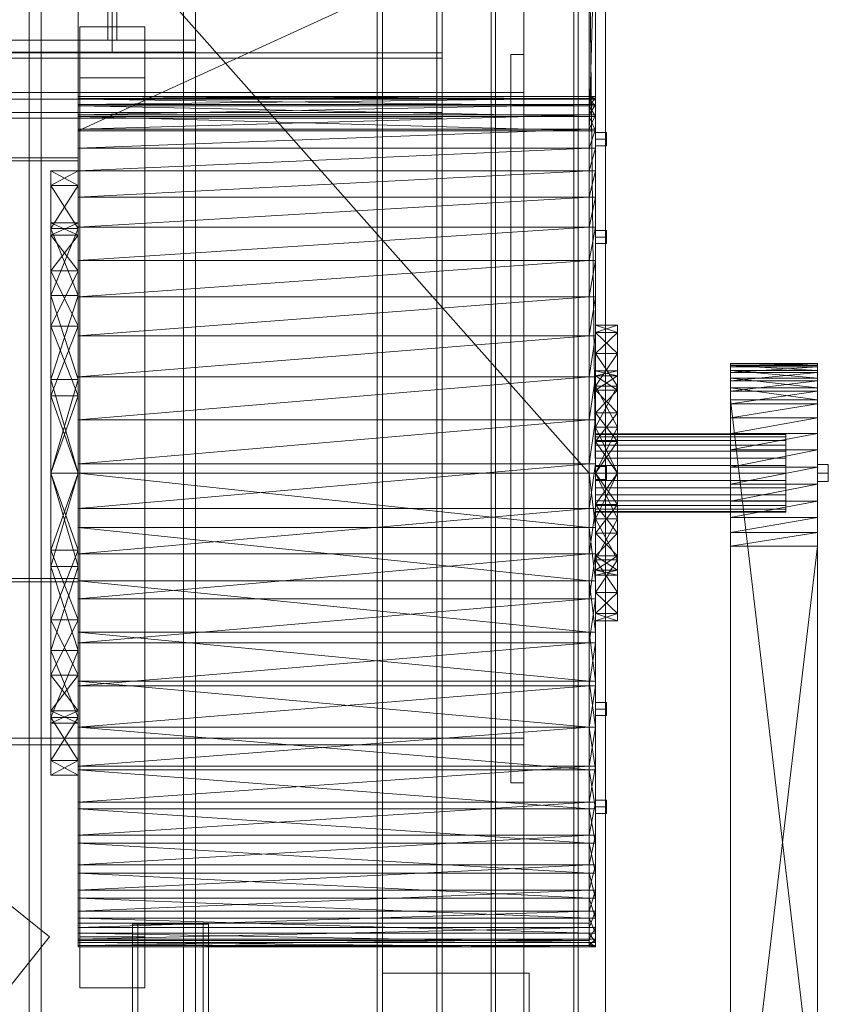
# Model space of a CAD drawing. Header units: millimetres. Extents: x -4395 to 65662, y -65530 to 6847.
# Tile 485 of 656: x 1736 to 2480, y -35379 to -34473. Entities that reach past the tile are written whole.
import ezdxf

# ---------------------------------------------------------------- set-up
doc = ezdxf.new("R2010")
doc.units = ezdxf.units.MM
for name, color, linetype, lineweight in [('frontal_C02', 7, 'Continuous', 0), ('frontal_secador', 7, 'Continuous', 0), ('frontal_tolva', 7, 'Continuous', 0)]:
    doc.layers.add(name, color=color, linetype=linetype, lineweight=lineweight)

msp = doc.modelspace()

# ---------------------------------------------------------------- linework, layer by layer
at = {"layer": 'frontal_C02'}
for p, q in [((2170, -35988), (2170, -33185.445)), ((2174, -35988), (2174, -33185.445)), ((2246, -33185.445), (2246, -35988)), ((2250, -35988), (2250, -33185.445))]:
    msp.add_line(p, q, dxfattribs=at)
at = {"layer": 'frontal_secador'}
for p, q in [((2065, -35980), (2065, -33443.5)), ((2070, -35980), (2070, -33443.5)), ((2120, -35980), (2120, -33443.5)), ((2125, -35980), (2125, -33443.5)), ((2200, -35865), (2200, -33925)), ((2275, -35865), (2275, -33925)), ((1790, -34575.203), (1790, -34360)), ((1790, -34890), (1790, -34360)), ((2260, -34890), (1790, -34360)), ((2260, -34360), (1790, -34575.203)), ((2260, -34360), (2260, -34575.203)), ((2260, -34360), (2260, -34890)), ((2266, -34890), (2260, -34360)), ((2266, -34360), (2260, -34575.203)), ((2266, -34360), (2266, -34575.203)), ((2266, -34360), (2266, -34890)), ((1325, -34503.5), (2125, -34503.5)), ((2125, -34508.5), (2125, -34503.5)), ((2188, -34505), (2200, -34505)), ((2188, -34540), (2188, -34505)), ((2200, -34540), (2200, -34505)), ((1325, -34508.5), (2125, -34508.5)), ((2125, -34558.5), (2125, -34508.5)), ((1400, -34540), (2200, -34540)), ((2188, -34540), (2200, -34540)), ((2188, -35140), (2188, -34540)), ((2200, -34546), (2200, -34540)), ((2200, -35140), (2200, -34540)), ((1400, -34546), (2200, -34546)), ((1790, -34543.834), (1790, -34552.209)), ((1790, -34546.122), (1790, -34543.834)), ((1790, -34550.982), (1790, -34543.834)), ((1790, -34543.834), (1790, -34545.438)), ((1790, -34543.834), (1790, -34575.203)), ((1790, -34573.861), (1790, -34543.834)), ((1790, -34543.834), (1790, -34890)), ((1790, -34663.997), (1790, -34543.834)), ((1790, -34543.834), (1790, -35081.561)), ((1790, -34964.32), (1790, -34543.834)), ((1790, -34543.834), (1790, -35313.212)), ((2260, -34546.122), (1790, -34543.834)), ((2260, -34543.834), (1790, -34543.834)), ((2260, -34543.834), (1790, -34545.438)), ((1790, -34545.438), (1790, -34550.982)), ((2260, -34545.438), (1790, -34545.438)), ((2260, -34545.438), (1790, -34550.982)), ((1790, -34552.209), (1790, -34546.122)), ((2260, -34552.209), (1790, -34546.122)), ((2260, -34546.122), (1790, -34546.122)), ((1790, -34573.861), (1790, -34550.982)), ((1790, -34550.982), (1790, -34560.471)), ((2260, -34550.982), (1790, -34550.982)), ((2260, -34550.982), (1790, -34560.471)), ((2200, -35134), (2200, -34546)), ((2260, -34552.209), (2260, -34543.834)), ((2260, -34543.834), (2260, -34546.122)), ((2260, -34543.834), (2260, -34550.982)), ((2260, -34545.438), (2260, -34543.834)), ((2260, -34575.203), (2260, -34543.834)), ((2260, -34543.834), (2260, -34573.861)), ((2260, -34890), (2260, -34543.834)), ((2260, -34543.834), (2260, -34663.997)), ((2260, -35081.561), (2260, -34543.834)), ((2260, -34543.834), (2260, -34964.32)), ((2260, -35313.212), (2260, -34543.834)), ((2266, -34546.122), (2260, -34543.834)), ((2266, -34543.834), (2260, -34543.834)), ((2266, -34543.834), (2260, -34545.438)), ((2260, -34550.982), (2260, -34545.438)), ((2266, -34545.438), (2260, -34545.438)), ((2266, -34545.438), (2260, -34550.982)), ((2260, -34546.122), (2260, -34552.209)), ((2266, -34552.209), (2260, -34546.122)), ((2266, -34546.122), (2260, -34546.122)), ((2260, -34550.982), (2260, -34573.861)), ((2260, -34560.471), (2260, -34550.982)), ((2266, -34550.982), (2260, -34550.982)), ((2266, -34550.982), (2260, -34560.471)), ((2266, -34552.209), (2266, -34543.834)), ((2266, -34543.834), (2266, -34546.122)), ((2266, -34543.834), (2266, -34550.982)), ((2266, -34545.438), (2266, -34543.834)), ((2266, -34575.203), (2266, -34543.834)), ((2266, -34543.834), (2266, -34573.861)), ((2266, -34890), (2266, -34543.834)), ((2266, -34543.834), (2266, -34663.997)), ((2266, -35081.561), (2266, -34543.834)), ((2266, -34543.834), (2266, -34964.32)), ((2266, -35313.212), (2266, -34543.834)), ((2266, -34550.982), (2266, -34545.438)), ((2266, -34546.122), (2266, -34552.209)), ((2266, -34550.982), (2266, -34573.861)), ((2266, -34560.471), (2266, -34550.982)), ((1325, -34558.5), (2125, -34558.5)), ((1790, -34552.209), (1790, -34575.203)), ((1790, -34561.96), (1790, -34552.209)), ((2260, -34561.96), (1790, -34552.209)), ((2260, -34552.209), (1790, -34552.209)), ((2125, -34563.5), (2125, -34558.5)), ((2260, -34575.203), (2260, -34552.209)), ((2260, -34552.209), (2260, -34561.96)), ((2266, -34561.96), (2260, -34552.209)), ((2266, -34552.209), (2260, -34552.209)), ((2266, -34575.203), (2266, -34552.209)), ((2266, -34552.209), (2266, -34561.96)), ((1325, -34563.5), (2125, -34563.5)), ((1790, -34560.471), (1790, -34573.861)), ((2260, -34560.471), (1790, -34560.471)), ((2260, -34560.471), (1790, -34573.861)), ((1790, -34575.203), (1790, -34561.96)), ((2260, -34575.203), (1790, -34561.96)), ((2260, -34561.96), (1790, -34561.96)), ((2260, -34573.861), (2260, -34560.471)), ((2266, -34560.471), (2260, -34560.471)), ((2266, -34560.471), (2260, -34573.861)), ((2260, -34561.96), (2260, -34575.203)), ((2266, -34575.203), (2260, -34561.96)), ((2266, -34561.96), (2260, -34561.96)), ((2266, -34573.861), (2266, -34560.471)), ((2266, -34561.96), (2266, -34575.203)), ((1790, -34611.949), (1790, -34573.861)), ((1790, -34573.861), (1790, -34591.065)), ((1790, -34663.997), (1790, -34573.861)), ((2260, -34573.861), (1790, -34573.861)), ((2260, -34573.861), (1790, -34591.065)), ((1790, -34575.203), (1790, -34890)), ((1790, -34575.203), (2260, -34575.203)), ((2260, -34573.861), (2260, -34611.949)), ((2260, -34591.065), (2260, -34573.861)), ((2260, -34573.861), (2260, -34663.997)), ((2266, -34573.861), (2260, -34573.861)), ((2266, -34573.861), (2260, -34591.065)), ((2260, -34890), (2260, -34575.203)), ((2260, -34575.203), (2266, -34575.203)), ((2266, -34573.861), (2266, -34611.949)), ((2266, -34591.065), (2266, -34573.861)), ((2266, -34573.861), (2266, -34663.997)), ((2266, -34890), (2266, -34575.203)), ((2266, -34583), (2266, -34576.938)), ((2276, -34576.938), (2266, -34576.938)), ((2276, -34583), (2276, -34576.938)), ((2266, -34583), (2266, -34589.062)), ((2266, -34583), (2276, -34583)), ((2276, -34589.062), (2276, -34583)), ((1790, -34591.065), (1790, -34611.949)), ((2260, -34591.065), (1790, -34591.065)), ((2260, -34591.065), (1790, -34611.949)), ((2260, -34611.949), (2260, -34591.065)), ((2266, -34591.065), (2260, -34591.065)), ((2266, -34591.065), (2260, -34611.949)), ((2276, -34589.062), (2266, -34589.062)), ((2266, -34611.949), (2266, -34591.065)), ((1400, -34600), (1790, -34600)), ((1400, -34603), (1790, -34603)), ((1790, -34603), (1790, -34600)), ((1790, -34987), (1790, -34603)), ((1765, -34625.606), (1765, -34612)), ((1790, -34625.606), (1765, -34612)), ((1790, -34612), (1765, -34612)), ((1790, -34612), (1765, -34625.606)), ((1790, -34663.997), (1790, -34611.949)), ((1790, -34611.949), (1790, -34636.334)), ((2260, -34611.949), (1790, -34611.949)), ((2260, -34611.949), (1790, -34636.334)), ((1790, -34625.606), (1790, -34612)), ((2260, -34611.949), (2260, -34663.997)), ((2260, -34636.334), (2260, -34611.949)), ((2266, -34611.949), (2260, -34611.949)), ((2266, -34611.949), (2260, -34636.334)), ((2266, -34611.949), (2266, -34663.997)), ((2266, -34636.334), (2266, -34611.949)), ((1765, -34625.606), (1765, -34726.596)), ((1765, -34665.093), (1765, -34625.606)), ((1765, -34754.809), (1765, -34625.606)), ((1765, -34703.926), (1765, -34625.606)), ((1765, -34671.257), (1765, -34625.606)), ((1765, -34660), (1765, -34625.606)), ((1790, -34665.093), (1765, -34625.606)), ((1790, -34625.606), (1765, -34625.606)), ((1790, -34625.606), (1765, -34665.093)), ((1790, -34726.596), (1790, -34625.606)), ((1790, -34625.606), (1790, -34665.093)), ((1790, -34625.606), (1790, -34754.809)), ((1790, -34625.606), (1790, -34703.926)), ((1790, -34625.606), (1790, -34671.257)), ((1790, -34625.606), (1790, -34660)), ((1790, -34636.334), (1790, -34663.997)), ((2260, -34636.334), (1790, -34636.334)), ((2260, -34636.334), (1790, -34663.997)), ((2260, -34663.997), (2260, -34636.334)), ((2266, -34636.334), (2260, -34636.334)), ((2266, -34636.334), (2260, -34663.997)), ((2266, -34663.997), (2266, -34636.334)), ((1765, -34671.257), (1765, -34660)), ((1790, -34671.257), (1765, -34660)), ((1790, -34660), (1765, -34660)), ((1790, -34660), (1765, -34671.257)), ((1765, -34726.596), (1765, -34665.093)), ((1790, -34726.596), (1765, -34665.093)), ((1790, -34665.093), (1765, -34665.093)), ((1790, -34665.093), (1765, -34726.596)), ((1790, -34660), (1790, -34671.257)), ((1790, -34728.067), (1790, -34663.997)), ((1790, -34663.997), (1790, -34694.676)), ((1790, -34801.597), (1790, -34663.997)), ((1790, -34964.32), (1790, -34663.997)), ((2260, -34663.997), (1790, -34663.997)), ((2260, -34663.997), (1790, -34694.676)), ((1790, -34665.093), (1790, -34726.596)), ((2260, -34663.997), (2260, -34728.067)), ((2260, -34694.676), (2260, -34663.997)), ((2260, -34663.997), (2260, -34801.597)), ((2260, -34663.997), (2260, -34964.32)), ((2266, -34663.997), (2260, -34663.997)), ((2266, -34663.997), (2260, -34694.676)), ((2266, -34663.997), (2266, -34728.067)), ((2266, -34694.676), (2266, -34663.997)), ((2266, -34663.997), (2266, -34801.597)), ((2266, -34663.997), (2266, -34964.32)), ((2266, -34672.918), (2266, -34666.856)), ((2276, -34666.856), (2266, -34666.856)), ((2276, -34672.918), (2276, -34666.856)), ((1765, -34703.926), (1765, -34671.257)), ((1765, -34671.257), (1765, -34726.596)), ((1790, -34703.926), (1765, -34671.257)), ((1790, -34671.257), (1765, -34671.257)), ((1790, -34671.257), (1765, -34703.926)), ((1790, -34671.257), (1790, -34703.926)), ((1790, -34726.596), (1790, -34671.257)), ((2266, -34672.918), (2266, -34678.98)), ((2266, -34672.918), (2276, -34672.918)), ((2276, -34678.98), (2276, -34672.918)), ((2276, -34678.98), (2266, -34678.98)), ((1790, -34694.676), (1790, -34728.067)), ((2260, -34694.676), (1790, -34694.676)), ((2260, -34694.676), (1790, -34728.067)), ((2260, -34728.067), (2260, -34694.676)), ((2266, -34694.676), (2260, -34694.676)), ((2266, -34694.676), (2260, -34728.067)), ((2266, -34728.067), (2266, -34694.676)), ((1765, -34754.809), (1765, -34703.926)), ((1765, -34703.926), (1765, -34726.596)), ((1790, -34754.809), (1765, -34703.926)), ((1790, -34703.926), (1765, -34703.926)), ((1790, -34703.926), (1765, -34754.809)), ((1790, -34703.926), (1790, -34754.809)), ((1790, -34726.596), (1790, -34703.926)), ((1765, -34726.596), (1765, -34890)), ((1765, -34804.093), (1765, -34726.596)), ((1765, -34754.809), (1765, -34726.596)), ((1790, -34804.093), (1765, -34726.596)), ((1790, -34726.596), (1765, -34726.596)), ((1790, -34726.596), (1765, -34804.093)), ((1790, -34890), (1790, -34726.596)), ((1790, -34726.596), (1790, -34804.093)), ((1790, -34726.596), (1790, -34754.809)), ((1790, -34801.597), (1790, -34728.067)), ((1790, -34728.067), (1790, -34763.832)), ((2260, -34728.067), (1790, -34728.067)), ((2260, -34728.067), (1790, -34763.832)), ((2260, -34728.067), (2260, -34801.597)), ((2260, -34763.832), (2260, -34728.067)), ((2266, -34728.067), (2260, -34728.067)), ((2266, -34728.067), (2260, -34763.832)), ((2266, -34728.067), (2266, -34801.597)), ((2266, -34763.832), (2266, -34728.067)), ((1765, -34754.809), (1765, -34890)), ((1765, -34818.926), (1765, -34754.809)), ((1790, -34818.926), (1765, -34754.809)), ((1790, -34754.809), (1765, -34754.809)), ((1790, -34754.809), (1765, -34818.926)), ((1790, -34890), (1790, -34754.809)), ((1790, -34754.809), (1790, -34818.926)), ((2266, -34760.656), (2266, -34754)), ((2286, -34760.656), (2266, -34754)), ((2286, -34754), (2266, -34754)), ((2286, -34754), (2266, -34760.656)), ((2286, -34760.656), (2286, -34754)), ((1790, -34763.832), (1790, -34801.597)), ((2260, -34763.832), (1790, -34763.832)), ((2260, -34763.832), (1790, -34801.597)), ((2260, -34801.597), (2260, -34763.832)), ((2266, -34763.832), (2260, -34763.832)), ((2266, -34763.832), (2260, -34801.597)), ((2266, -34760.656), (2266, -34810.061)), ((2266, -34779.974), (2266, -34760.656)), ((2266, -34890), (2266, -34760.656)), ((2266, -34813.952), (2266, -34760.656)), ((2266, -34800.601), (2266, -34760.656)), ((2266, -34796), (2266, -34760.656)), ((2286, -34779.974), (2266, -34760.656)), ((2286, -34760.656), (2266, -34760.656)), ((2286, -34760.656), (2266, -34779.974)), ((2266, -34801.597), (2266, -34763.832)), ((2286, -34810.061), (2286, -34760.656)), ((2286, -34760.656), (2286, -34779.974)), ((2286, -34760.656), (2286, -34890)), ((2286, -34760.656), (2286, -34813.952)), ((2286, -34760.656), (2286, -34800.601)), ((2286, -34760.656), (2286, -34796)), ((2266, -34810.061), (2266, -34779.974)), ((2286, -34810.061), (2266, -34779.974)), ((2286, -34779.974), (2266, -34779.974)), ((2286, -34779.974), (2266, -34810.061)), ((2286, -34779.974), (2286, -34810.061)), ((2390, -34789.148), (2390, -34795.776)), ((2390, -34791.246), (2390, -34789.148)), ((2390, -34792.393), (2390, -34789.148)), ((2390, -34789.148), (2390, -34789.534)), ((2390, -34789.148), (2390, -34811.626)), ((2390, -34805.193), (2390, -34789.148)), ((2390, -34789.148), (2390, -35529.09)), ((2390, -34853.63), (2390, -34789.148)), ((2470, -34791.246), (2390, -34789.148)), ((2470, -34789.148), (2390, -34789.148)), ((2470, -34789.148), (2390, -34789.534)), ((2390, -34789.534), (2390, -34792.393)), ((2470, -34789.534), (2390, -34789.534)), ((2470, -34789.534), (2390, -34792.393)), ((2390, -34795.776), (2390, -34791.246)), ((2470, -34795.776), (2390, -34791.246)), ((2470, -34791.246), (2390, -34791.246)), ((2390, -34805.193), (2390, -34792.393)), ((2390, -34792.393), (2390, -34797.656)), ((2470, -34792.393), (2390, -34792.393)), ((2470, -34792.393), (2390, -34797.656)), ((2390, -34795.776), (2390, -34811.626)), ((2390, -34802.625), (2390, -34795.776)), ((2470, -34802.625), (2390, -34795.776)), ((2470, -34795.776), (2390, -34795.776)), ((2470, -34795.776), (2470, -34789.148)), ((2470, -34789.148), (2470, -34791.246)), ((2470, -34789.148), (2470, -34792.393)), ((2470, -34789.534), (2470, -34789.148)), ((2470, -34811.626), (2470, -34789.148)), ((2470, -34789.148), (2470, -34805.193)), ((2470, -35529.09), (2470, -34789.148)), ((2470, -34789.148), (2470, -34853.63)), ((2470, -34792.393), (2470, -34789.534)), ((2470, -34791.246), (2470, -34795.776)), ((2470, -34792.393), (2470, -34805.193)), ((2470, -34797.656), (2470, -34792.393)), ((2470, -34811.626), (2470, -34795.776)), ((2470, -34795.776), (2470, -34802.625)), ((1765, -34890), (1765, -34804.093)), ((1790, -34890), (1765, -34804.093)), ((1790, -34804.093), (1765, -34804.093)), ((1790, -34804.093), (1765, -34890)), ((1790, -34881.506), (1790, -34801.597)), ((1790, -34801.597), (1790, -34840.964)), ((1790, -34964.32), (1790, -34801.597)), ((2260, -34801.597), (1790, -34801.597)), ((2260, -34801.597), (1790, -34840.964)), ((1790, -34804.093), (1790, -34890)), ((2260, -34801.597), (2260, -34881.506)), ((2260, -34840.964), (2260, -34801.597)), ((2260, -34801.597), (2260, -34964.32)), ((2266, -34801.597), (2260, -34801.597)), ((2266, -34801.597), (2260, -34840.964)), ((2266, -34800.601), (2266, -34796)), ((2266, -34796), (2266, -34810.061)), ((2286, -34800.601), (2266, -34796)), ((2286, -34796), (2266, -34796)), ((2286, -34796), (2266, -34800.601)), ((2266, -34813.952), (2266, -34800.601)), ((2266, -34800.601), (2266, -34810.061)), ((2286, -34813.952), (2266, -34800.601)), ((2286, -34800.601), (2266, -34800.601)), ((2286, -34800.601), (2266, -34813.952)), ((2266, -34801.597), (2266, -34881.506)), ((2266, -34840.964), (2266, -34801.597)), ((2266, -34801.597), (2266, -34964.32)), ((2286, -34796), (2286, -34800.601)), ((2286, -34810.061), (2286, -34796)), ((2286, -34800.601), (2286, -34813.952)), ((2286, -34810.061), (2286, -34800.601)), ((2390, -34797.656), (2390, -34805.193)), ((2470, -34797.656), (2390, -34797.656)), ((2470, -34797.656), (2390, -34805.193)), ((2390, -34811.626), (2390, -34802.625)), ((2470, -34811.626), (2390, -34802.625)), ((2470, -34802.625), (2390, -34802.625)), ((2470, -34805.193), (2470, -34797.656)), ((2470, -34802.625), (2470, -34811.626)), ((2266, -34810.061), (2266, -34890)), ((2266, -34847.974), (2266, -34810.061)), ((2266, -34810.061), (2266, -34969.939)), ((2266, -34813.952), (2266, -34810.061)), ((2266, -34834.748), (2266, -34810.061)), ((2266, -34860.952), (2266, -34810.061)), ((2286, -34847.974), (2266, -34810.061)), ((2286, -34810.061), (2266, -34810.061)), ((2286, -34810.061), (2266, -34847.974)), ((2286, -34890), (2286, -34810.061)), ((2286, -34810.061), (2286, -34847.974)), ((2286, -34969.939), (2286, -34810.061)), ((2286, -34810.061), (2286, -34813.952)), ((2286, -34810.061), (2286, -34834.748)), ((2286, -34810.061), (2286, -34860.952)), ((2390, -34826.293), (2390, -34805.193)), ((2390, -34805.193), (2390, -34814.817)), ((2390, -34853.63), (2390, -34805.193)), ((2470, -34805.193), (2390, -34805.193)), ((2470, -34805.193), (2390, -34814.817)), ((2390, -34811.626), (2390, -35502.557)), ((2390, -34822.557), (2390, -34811.626)), ((2390, -34811.626), (2390, -35529.09)), ((2470, -34822.557), (2390, -34811.626)), ((2470, -34811.626), (2390, -34811.626)), ((2470, -34805.193), (2470, -34826.293)), ((2470, -34814.817), (2470, -34805.193)), ((2470, -34805.193), (2470, -34853.63)), ((2470, -35502.557), (2470, -34811.626)), ((2470, -34811.626), (2470, -34822.557)), ((2470, -35529.09), (2470, -34811.626)), ((1765, -34818.926), (1765, -34890)), ((1790, -34890), (1765, -34818.926)), ((1790, -34818.926), (1765, -34818.926)), ((1790, -34818.926), (1765, -34890)), ((1790, -34890), (1790, -34818.926)), ((2266, -34813.952), (2266, -34890)), ((2266, -34834.748), (2266, -34813.952)), ((2286, -34834.748), (2266, -34813.952)), ((2286, -34813.952), (2266, -34813.952)), ((2286, -34813.952), (2266, -34834.748)), ((2286, -34890), (2286, -34813.952)), ((2286, -34813.952), (2286, -34834.748)), ((2390, -34814.817), (2390, -34826.293)), ((2470, -34814.817), (2390, -34814.817)), ((2470, -34814.817), (2390, -34826.293)), ((2390, -35502.557), (2390, -34822.557)), ((2470, -35502.557), (2390, -34822.557)), ((2470, -34822.557), (2390, -34822.557)), ((2470, -34826.293), (2470, -34814.817)), ((2470, -34822.557), (2470, -35502.557)), ((2390, -34853.63), (2390, -34826.293)), ((2390, -34826.293), (2390, -34839.338)), ((2470, -34826.293), (2390, -34826.293)), ((2470, -34826.293), (2390, -34839.338)), ((2470, -34826.293), (2470, -34853.63)), ((2470, -34839.338), (2470, -34826.293)), ((1790, -34840.964), (1790, -34881.506)), ((2260, -34840.964), (1790, -34840.964)), ((2260, -34840.964), (1790, -34881.506)), ((2260, -34881.506), (2260, -34840.964)), ((2266, -34840.964), (2260, -34840.964)), ((2266, -34840.964), (2260, -34881.506)), ((2266, -34834.748), (2266, -34890)), ((2266, -34860.952), (2266, -34834.748)), ((2286, -34860.952), (2266, -34834.748)), ((2286, -34834.748), (2266, -34834.748)), ((2286, -34834.748), (2266, -34860.952)), ((2266, -34881.506), (2266, -34840.964)), ((2286, -34890), (2286, -34834.748)), ((2286, -34834.748), (2286, -34860.952)), ((2390, -34839.338), (2390, -34853.63)), ((2470, -34839.338), (2390, -34839.338)), ((2470, -34839.338), (2390, -34853.63)), ((2470, -34853.63), (2470, -34839.338)), ((2266, -34890), (2266, -34847.974)), ((2286, -34890), (2266, -34847.974)), ((2286, -34847.974), (2266, -34847.974)), ((2286, -34847.974), (2266, -34890)), ((2286, -34847.974), (2286, -34890)), ((2266, -34854.692), (2266, -34854)), ((2441, -34854), (2266, -34854)), ((2266, -34856.74), (2266, -34854.692)), ((2441, -34854.692), (2266, -34854.692)), ((2266, -34860.067), (2266, -34856.74)), ((2441, -34856.74), (2266, -34856.74)), ((2390, -34884.527), (2390, -34853.63)), ((2390, -34853.63), (2390, -34868.818)), ((2390, -34915.96), (2390, -34853.63)), ((2390, -35657.375), (2390, -34853.63)), ((2390, -34853.63), (2390, -35529.09)), ((2470, -34853.63), (2390, -34853.63)), ((2470, -34853.63), (2390, -34868.818)), ((2441, -34854.692), (2441, -34854)), ((2441, -34856.74), (2441, -34854.692)), ((2441, -34860.067), (2441, -34856.74)), ((2470, -34853.63), (2470, -34884.527)), ((2470, -34868.818), (2470, -34853.63)), ((2470, -34853.63), (2470, -34915.96)), ((2470, -34853.63), (2470, -35657.375)), ((2470, -35529.09), (2470, -34853.63)), ((2266, -34864.544), (2266, -34860.067)), ((2441, -34860.067), (2266, -34860.067)), ((2266, -34860.952), (2266, -34890)), ((2266, -34860.952), (2266, -34969.939)), ((2286, -34890), (2266, -34860.952)), ((2286, -34860.952), (2266, -34860.952)), ((2286, -34860.952), (2266, -34890)), ((2266, -34869.999), (2266, -34864.544)), ((2441, -34864.544), (2266, -34864.544)), ((2286, -34890), (2286, -34860.952)), ((2286, -34969.939), (2286, -34860.952)), ((2441, -34864.544), (2441, -34860.067)), ((2441, -34869.999), (2441, -34864.544)), ((2266, -34876.223), (2266, -34869.999)), ((2441, -34869.999), (2266, -34869.999)), ((2266, -34882.977), (2266, -34876.223)), ((2441, -34876.223), (2266, -34876.223)), ((2390, -34868.818), (2390, -34884.527)), ((2470, -34868.818), (2390, -34868.818)), ((2470, -34868.818), (2390, -34884.527)), ((2441, -34876.223), (2441, -34869.999)), ((2441, -34882.977), (2441, -34876.223)), ((2470, -34884.527), (2470, -34868.818)), ((1790, -34964.32), (1790, -34881.506)), ((1790, -34881.506), (1790, -34922.778)), ((2260, -34881.506), (1790, -34881.506)), ((2260, -34881.506), (1790, -34922.778)), ((2260, -34881.506), (2260, -34964.32)), ((2260, -34922.778), (2260, -34881.506)), ((2266, -34881.506), (2260, -34881.506)), ((2266, -34881.506), (2260, -34922.778)), ((2266, -34881.506), (2266, -34964.32)), ((2266, -34922.778), (2266, -34881.506)), ((2266, -34890), (2266, -34882.977)), ((2441, -34882.977), (2266, -34882.977)), ((2266, -34890), (2266, -34883.938)), ((2276, -34883.938), (2266, -34883.938)), ((2276, -34890), (2276, -34883.938)), ((2390, -34915.96), (2390, -34884.527)), ((2390, -34884.527), (2390, -34900.371)), ((2470, -34884.527), (2390, -34884.527)), ((2470, -34884.527), (2390, -34900.371)), ((2441, -34890), (2441, -34882.977)), ((2470, -34890), (2470, -34882.206)), ((2480, -34882.206), (2470, -34882.206)), ((2470, -34884.527), (2470, -34915.96)), ((2470, -34900.371), (2470, -34884.527)), ((2480, -34890), (2480, -34882.206)), ((1765, -34890), (1765, -34961.074)), ((1765, -35053.404), (1765, -34890)), ((1765, -34890), (1765, -34975.907)), ((1765, -34890), (1765, -35025.191)), ((1765, -34890), (1790, -34890)), ((1790, -34890), (1765, -34975.907)), ((1790, -34975.907), (1765, -34890)), ((1790, -34890), (1765, -34961.074)), ((1790, -34961.074), (1765, -34890)), ((1790, -34890), (1790, -34989.216)), ((1790, -34940.203), (1790, -34890)), ((1790, -34890), (1790, -35081.561)), ((2260, -34940.203), (1790, -34890)), ((2260, -34890), (1790, -34890)), ((1790, -34961.074), (1790, -34890)), ((1790, -34890), (1790, -35053.404)), ((1790, -34975.907), (1790, -34890)), ((1790, -35025.191), (1790, -34890)), ((2260, -34989.216), (2260, -34890)), ((2260, -34890), (2260, -34940.203)), ((2260, -35081.561), (2260, -34890)), ((2266, -34940.203), (2260, -34890)), ((2266, -34890), (2260, -34890)), ((2266, -34989.216), (2266, -34890)), ((2266, -34890), (2266, -34940.203)), ((2266, -35081.561), (2266, -34890)), ((2266, -34890), (2266, -34919.048)), ((2266, -34969.939), (2266, -34890)), ((2266, -34890), (2266, -34932.026)), ((2266, -34890), (2266, -34945.252)), ((2266, -35019.344), (2266, -34890)), ((2266, -34890), (2266, -34966.048)), ((2266, -34890), (2286, -34890)), ((2286, -34890), (2266, -34932.026)), ((2286, -34932.026), (2266, -34890)), ((2286, -34890), (2266, -34919.048)), ((2286, -34919.048), (2266, -34890)), ((2266, -34890), (2266, -34897.023)), ((2266, -34890), (2441, -34890)), ((2266, -34890), (2266, -34896.062)), ((2266, -34890), (2276, -34890)), ((2276, -34896.062), (2276, -34890)), ((2286, -34919.048), (2286, -34890)), ((2286, -34890), (2286, -34969.939)), ((2286, -34932.026), (2286, -34890)), ((2286, -34945.252), (2286, -34890)), ((2286, -34890), (2286, -35019.344)), ((2286, -34966.048), (2286, -34890)), ((2441, -34897.023), (2441, -34890)), ((2470, -34890), (2470, -34897.794)), ((2470, -34890), (2480, -34890)), ((2480, -34897.794), (2480, -34890)), ((2276, -34896.062), (2266, -34896.062)), ((2266, -34897.023), (2266, -34903.777)), ((2441, -34897.023), (2266, -34897.023)), ((2266, -34903.777), (2266, -34910.001)), ((2441, -34903.777), (2266, -34903.777)), ((2390, -34900.371), (2390, -34915.96)), ((2470, -34900.371), (2390, -34900.371)), ((2470, -34900.371), (2390, -34915.96)), ((2441, -34897.023), (2441, -34903.777)), ((2441, -34903.777), (2441, -34910.001)), ((2480, -34897.794), (2470, -34897.794)), ((2470, -34915.96), (2470, -34900.371)), ((2266, -34910.001), (2266, -34915.456)), ((2441, -34910.001), (2266, -34910.001)), ((2441, -34910.001), (2441, -34915.456)), ((2266, -34915.456), (2266, -34919.933)), ((2441, -34915.456), (2266, -34915.456)), ((2266, -34945.252), (2266, -34919.048)), ((2266, -34969.939), (2266, -34919.048)), ((2286, -34919.048), (2266, -34919.048)), ((2286, -34919.048), (2266, -34945.252)), ((2286, -34945.252), (2266, -34919.048)), ((2266, -34919.933), (2266, -34923.26)), ((2441, -34919.933), (2266, -34919.933)), ((2286, -34919.048), (2286, -34945.252)), ((2286, -34919.048), (2286, -34969.939)), ((2390, -34944.852), (2390, -34915.96)), ((2390, -34915.96), (2390, -34930.91)), ((2390, -35657.375), (2390, -34915.96)), ((2470, -34915.96), (2390, -34915.96)), ((2470, -34915.96), (2390, -34930.91)), ((2441, -34915.456), (2441, -34919.933)), ((2441, -34919.933), (2441, -34923.26)), ((2470, -34915.96), (2470, -34944.852)), ((2470, -34930.91), (2470, -34915.96)), ((2470, -34915.96), (2470, -35657.375)), ((1790, -34922.778), (1790, -34964.32)), ((2260, -34922.778), (1790, -34922.778)), ((2260, -34922.778), (1790, -34964.32)), ((2260, -34964.32), (2260, -34922.778)), ((2266, -34922.778), (2260, -34922.778)), ((2266, -34922.778), (2260, -34964.32)), ((2266, -34964.32), (2266, -34922.778)), ((2266, -34923.26), (2266, -34925.308)), ((2441, -34923.26), (2266, -34923.26)), ((2266, -34925.308), (2266, -34926)), ((2441, -34925.308), (2266, -34925.308)), ((2441, -34926), (2266, -34926)), ((2390, -34930.91), (2390, -34944.852)), ((2470, -34930.91), (2390, -34930.91)), ((2470, -34930.91), (2390, -34944.852)), ((2441, -34923.26), (2441, -34925.308)), ((2441, -34925.308), (2441, -34926)), ((2470, -34944.852), (2470, -34930.91)), ((1790, -34989.216), (1790, -34940.203)), ((2260, -34989.216), (1790, -34940.203)), ((2260, -34940.203), (1790, -34940.203)), ((2260, -34940.203), (2260, -34989.216)), ((2266, -34989.216), (2260, -34940.203)), ((2266, -34940.203), (2260, -34940.203)), ((2266, -34932.026), (2266, -34969.939)), ((2286, -34932.026), (2266, -34932.026)), ((2286, -34932.026), (2266, -34969.939)), ((2286, -34969.939), (2266, -34932.026)), ((2266, -34940.203), (2266, -34989.216)), ((2286, -34969.939), (2286, -34932.026)), ((2266, -34966.048), (2266, -34945.252)), ((2266, -34969.939), (2266, -34945.252)), ((2286, -34945.252), (2266, -34945.252)), ((2286, -34945.252), (2266, -34966.048)), ((2286, -34966.048), (2266, -34945.252)), ((2286, -34945.252), (2286, -34966.048)), ((2286, -34945.252), (2286, -34969.939)), ((2390, -35637.443), (2390, -34944.852)), ((2390, -34944.852), (2390, -34957.443)), ((2390, -35657.375), (2390, -34944.852)), ((2470, -34944.852), (2390, -34944.852)), ((2470, -34944.852), (2390, -34957.443)), ((2470, -34944.852), (2470, -35637.443)), ((2470, -34957.443), (2470, -34944.852)), ((2470, -34944.852), (2470, -35657.375)), ((2390, -34957.443), (2390, -35637.443)), ((2470, -34957.443), (2390, -34957.443)), ((2470, -34957.443), (2390, -35637.443)), ((2470, -35637.443), (2470, -34957.443)), ((1765, -35025.191), (1765, -34961.074)), ((1765, -35053.404), (1765, -34961.074)), ((1790, -34961.074), (1765, -34961.074)), ((1790, -34961.074), (1765, -35025.191)), ((1790, -35025.191), (1765, -34961.074)), ((1790, -34961.074), (1790, -35025.191)), ((1790, -34961.074), (1790, -35053.404)), ((1790, -35046.325), (1790, -34964.32)), ((1790, -34964.32), (1790, -35005.66)), ((1790, -35123.732), (1790, -34964.32)), ((1790, -35250.28), (1790, -34964.32)), ((1790, -35313.212), (1790, -34964.32)), ((2260, -34964.32), (1790, -34964.32)), ((2260, -34964.32), (1790, -35005.66)), ((2260, -34964.32), (2260, -35046.325)), ((2260, -35005.66), (2260, -34964.32)), ((2260, -34964.32), (2260, -35123.732)), ((2260, -34964.32), (2260, -35250.28)), ((2260, -34964.32), (2260, -35313.212)), ((2266, -34964.32), (2260, -34964.32)), ((2266, -34964.32), (2260, -35005.66)), ((2266, -34964.32), (2266, -35046.325)), ((2266, -35005.66), (2266, -34964.32)), ((2266, -34964.32), (2266, -35123.732)), ((2266, -34964.32), (2266, -35250.28)), ((2266, -34964.32), (2266, -35313.212)), ((2266, -35019.344), (2266, -34966.048)), ((2266, -34979.399), (2266, -34966.048)), ((2266, -34969.939), (2266, -34966.048)), ((2286, -34966.048), (2266, -34966.048)), ((2286, -34966.048), (2266, -34979.399)), ((2286, -34979.399), (2266, -34966.048)), ((2286, -34966.048), (2286, -35019.344)), ((2286, -34966.048), (2286, -34979.399)), ((2286, -34966.048), (2286, -34969.939)), ((1765, -34975.907), (1765, -35053.404)), ((1790, -34975.907), (1765, -34975.907)), ((1790, -34975.907), (1765, -35053.404)), ((1790, -35053.404), (1765, -34975.907)), ((1790, -35053.404), (1790, -34975.907)), ((2266, -35019.344), (2266, -34969.939)), ((2266, -34969.939), (2266, -35000.026)), ((2286, -34969.939), (2266, -34969.939)), ((2286, -34969.939), (2266, -35000.026)), ((2286, -35000.026), (2266, -34969.939)), ((2286, -34969.939), (2286, -35019.344)), ((2286, -35000.026), (2286, -34969.939)), ((2266, -35019.344), (2266, -34979.399)), ((2266, -34984), (2266, -34979.399)), ((2286, -34979.399), (2266, -34979.399)), ((2286, -34979.399), (2266, -34984)), ((2286, -34984), (2266, -34979.399)), ((2266, -35019.344), (2266, -34984)), ((2286, -34984), (2266, -34984)), ((2286, -34979.399), (2286, -35019.344)), ((2286, -34979.399), (2286, -34984)), ((2286, -34984), (2286, -35019.344)), ((1400, -34987), (1790, -34987)), ((1400, -34990), (1790, -34990)), ((1790, -34990), (1790, -34987)), ((1790, -34989.216), (1790, -35081.561)), ((1790, -35036.504), (1790, -34989.216)), ((2260, -35036.504), (1790, -34989.216)), ((2260, -34989.216), (1790, -34989.216)), ((2260, -35081.561), (2260, -34989.216)), ((2260, -34989.216), (2260, -35036.504)), ((2266, -35036.504), (2260, -34989.216)), ((2266, -34989.216), (2260, -34989.216)), ((2266, -35081.561), (2266, -34989.216)), ((2266, -34989.216), (2266, -35036.504)), ((2266, -35000.026), (2266, -35019.344)), ((2286, -35000.026), (2266, -35000.026)), ((2286, -35000.026), (2266, -35019.344)), ((2286, -35019.344), (2266, -35000.026)), ((2286, -35019.344), (2286, -35000.026)), ((1790, -35005.66), (1790, -35046.325)), ((2260, -35005.66), (1790, -35005.66)), ((2260, -35005.66), (1790, -35046.325)), ((2260, -35046.325), (2260, -35005.66)), ((2266, -35005.66), (2260, -35005.66)), ((2266, -35005.66), (2260, -35046.325)), ((2266, -35046.325), (2266, -35005.66)), ((2266, -35019.344), (2266, -35026)), ((2286, -35019.344), (2266, -35019.344)), ((2286, -35019.344), (2266, -35026)), ((2286, -35026), (2266, -35019.344)), ((2286, -35019.344), (2286, -35026)), ((1765, -35053.404), (1765, -35025.191)), ((1765, -35076.074), (1765, -35025.191)), ((1765, -35154.394), (1765, -35025.191)), ((1790, -35025.191), (1765, -35025.191)), ((1790, -35025.191), (1765, -35076.074)), ((1790, -35076.074), (1765, -35025.191)), ((1790, -35025.191), (1790, -35053.404)), ((1790, -35025.191), (1790, -35076.074)), ((1790, -35025.191), (1790, -35154.394)), ((2286, -35026), (2266, -35026)), ((1790, -35081.561), (1790, -35036.504)), ((2260, -35081.561), (1790, -35036.504)), ((2260, -35036.504), (1790, -35036.504)), ((2260, -35036.504), (2260, -35081.561)), ((2266, -35081.561), (2260, -35036.504)), ((2266, -35036.504), (2260, -35036.504)), ((2266, -35036.504), (2266, -35081.561)), ((1790, -35123.732), (1790, -35046.325)), ((1790, -35046.325), (1790, -35085.838)), ((2260, -35046.325), (1790, -35046.325)), ((2260, -35046.325), (1790, -35085.838)), ((2260, -35046.325), (2260, -35123.732)), ((2260, -35085.838), (2260, -35046.325)), ((2266, -35046.325), (2260, -35046.325)), ((2266, -35046.325), (2260, -35085.838)), ((2266, -35046.325), (2266, -35123.732)), ((2266, -35085.838), (2266, -35046.325)), ((1765, -35154.394), (1765, -35053.404)), ((1765, -35053.404), (1765, -35114.907)), ((1765, -35053.404), (1765, -35076.074)), ((1765, -35053.404), (1765, -35108.743)), ((1790, -35053.404), (1765, -35053.404)), ((1790, -35053.404), (1765, -35114.907)), ((1790, -35114.907), (1765, -35053.404)), ((1790, -35053.404), (1790, -35154.394)), ((1790, -35114.907), (1790, -35053.404)), ((1790, -35076.074), (1790, -35053.404)), ((1790, -35108.743), (1790, -35053.404)), ((1765, -35108.743), (1765, -35076.074)), ((1765, -35154.394), (1765, -35076.074)), ((1790, -35076.074), (1765, -35076.074)), ((1790, -35076.074), (1765, -35108.743)), ((1790, -35108.743), (1765, -35076.074)), ((1790, -35076.074), (1790, -35108.743)), ((1790, -35076.074), (1790, -35154.394)), ((1790, -35081.561), (1790, -35163.111)), ((1790, -35123.91), (1790, -35081.561)), ((1790, -35081.561), (1790, -35230.519)), ((1790, -35081.561), (1790, -35313.212)), ((2260, -35123.91), (1790, -35081.561)), ((2260, -35081.561), (1790, -35081.561)), ((2260, -35163.111), (2260, -35081.561)), ((2260, -35081.561), (2260, -35123.91)), ((2260, -35230.519), (2260, -35081.561)), ((2260, -35313.212), (2260, -35081.561)), ((2266, -35123.91), (2260, -35081.561)), ((2266, -35081.561), (2260, -35081.561)), ((2266, -35163.111), (2266, -35081.561)), ((2266, -35081.561), (2266, -35123.91)), ((2266, -35230.519), (2266, -35081.561)), ((2266, -35313.212), (2266, -35081.561)), ((1790, -35085.838), (1790, -35123.732)), ((2260, -35085.838), (1790, -35085.838)), ((2260, -35085.838), (1790, -35123.732)), ((2260, -35123.732), (2260, -35085.838)), ((2266, -35085.838), (2260, -35085.838)), ((2266, -35085.838), (2260, -35123.732)), ((2266, -35123.732), (2266, -35085.838)), ((2266, -35107.082), (2266, -35101.02)), ((2276, -35101.02), (2266, -35101.02)), ((2276, -35107.082), (2276, -35101.02)), ((1765, -35154.394), (1765, -35108.743)), ((1765, -35120), (1765, -35108.743)), ((1790, -35108.743), (1765, -35108.743)), ((1790, -35108.743), (1765, -35120)), ((1790, -35120), (1765, -35108.743)), ((1790, -35108.743), (1790, -35154.394)), ((1790, -35108.743), (1790, -35120)), ((2266, -35107.082), (2266, -35113.144)), ((2266, -35107.082), (2276, -35107.082)), ((2276, -35113.144), (2276, -35107.082)), ((1765, -35114.907), (1765, -35154.394)), ((1790, -35114.907), (1765, -35114.907)), ((1790, -35114.907), (1765, -35154.394)), ((1790, -35154.394), (1765, -35114.907)), ((1765, -35154.394), (1765, -35120)), ((1790, -35120), (1765, -35120)), ((1790, -35154.394), (1790, -35114.907)), ((1790, -35120), (1790, -35154.394)), ((2276, -35113.144), (2266, -35113.144)), ((1790, -35192.855), (1790, -35123.732)), ((1790, -35123.732), (1790, -35159.551)), ((1790, -35250.28), (1790, -35123.732)), ((2260, -35123.732), (1790, -35123.732)), ((2260, -35123.732), (1790, -35159.551)), ((1790, -35163.111), (1790, -35123.91)), ((2260, -35163.111), (1790, -35123.91)), ((2260, -35123.91), (1790, -35123.91)), ((2260, -35123.732), (2260, -35192.855)), ((2260, -35159.551), (2260, -35123.732)), ((2260, -35123.732), (2260, -35250.28)), ((2266, -35123.732), (2260, -35123.732)), ((2266, -35123.732), (2260, -35159.551)), ((2260, -35123.91), (2260, -35163.111)), ((2266, -35163.111), (2260, -35123.91)), ((2266, -35123.91), (2260, -35123.91)), ((2266, -35123.732), (2266, -35192.855)), ((2266, -35159.551), (2266, -35123.732)), ((2266, -35123.732), (2266, -35250.28)), ((2266, -35123.91), (2266, -35163.111)), ((1400, -35134), (2200, -35134)), ((2200, -35140), (2200, -35134)), ((1400, -35140), (2200, -35140)), ((2188, -35140), (2200, -35140)), ((2188, -35175), (2188, -35140)), ((2200, -35175), (2200, -35140)), ((1765, -35154.394), (1765, -35168)), ((1790, -35154.394), (1765, -35154.394)), ((1790, -35154.394), (1765, -35168)), ((1790, -35168), (1765, -35154.394)), ((1790, -35154.394), (1790, -35168)), ((1790, -35159.551), (1790, -35192.855)), ((2260, -35159.551), (1790, -35159.551)), ((2260, -35159.551), (1790, -35192.855)), ((1790, -35163.111), (1790, -35230.519)), ((1790, -35198.765), (1790, -35163.111)), ((2260, -35198.765), (1790, -35163.111)), ((2260, -35163.111), (1790, -35163.111)), ((2260, -35192.855), (2260, -35159.551)), ((2266, -35159.551), (2260, -35159.551)), ((2266, -35159.551), (2260, -35192.855)), ((2260, -35230.519), (2260, -35163.111)), ((2260, -35163.111), (2260, -35198.765)), ((2266, -35198.765), (2260, -35163.111)), ((2266, -35163.111), (2260, -35163.111)), ((2266, -35192.855), (2266, -35159.551)), ((2266, -35230.519), (2266, -35163.111)), ((2266, -35163.111), (2266, -35198.765)), ((1790, -35168), (1765, -35168)), ((2188, -35175), (2200, -35175)), ((1790, -35250.28), (1790, -35192.855)), ((1790, -35192.855), (1790, -35223.228)), ((2260, -35192.855), (1790, -35192.855)), ((2260, -35192.855), (1790, -35223.228)), ((2260, -35192.855), (2260, -35250.28)), ((2260, -35223.228), (2260, -35192.855)), ((2266, -35192.855), (2260, -35192.855)), ((2266, -35192.855), (2260, -35223.228)), ((2266, -35197), (2266, -35190.938)), ((2276, -35190.938), (2266, -35190.938)), ((2266, -35192.855), (2266, -35250.28)), ((2266, -35223.228), (2266, -35192.855)), ((2276, -35197), (2276, -35190.938)), ((1790, -35230.519), (1790, -35198.765)), ((2260, -35230.519), (1790, -35198.765)), ((2260, -35198.765), (1790, -35198.765)), ((2260, -35198.765), (2260, -35230.519)), ((2266, -35230.519), (2260, -35198.765)), ((2266, -35198.765), (2260, -35198.765)), ((2266, -35197), (2266, -35203.062)), ((2266, -35197), (2276, -35197)), ((2266, -35198.765), (2266, -35230.519)), ((2276, -35203.062), (2266, -35203.062)), ((2276, -35203.062), (2276, -35197)), ((1790, -35223.228), (1790, -35250.28)), ((2260, -35223.228), (1790, -35223.228)), ((2260, -35223.228), (1790, -35250.28)), ((2260, -35250.28), (2260, -35223.228)), ((2266, -35223.228), (2260, -35223.228)), ((2266, -35223.228), (2260, -35250.28)), ((2266, -35250.28), (2266, -35223.228)), ((1790, -35230.519), (1790, -35281.156)), ((1790, -35258.067), (1790, -35230.519)), ((1790, -35230.519), (1790, -35313.212)), ((2260, -35258.067), (1790, -35230.519)), ((2260, -35230.519), (1790, -35230.519)), ((2260, -35281.156), (2260, -35230.519)), ((2260, -35230.519), (2260, -35258.067)), ((2260, -35313.212), (2260, -35230.519)), ((2266, -35258.067), (2260, -35230.519)), ((2266, -35230.519), (2260, -35230.519)), ((2266, -35281.156), (2266, -35230.519)), ((2266, -35230.519), (2266, -35258.067)), ((2266, -35313.212), (2266, -35230.519)), ((1790, -35293.037), (1790, -35250.28)), ((1790, -35250.28), (1790, -35273.656)), ((1790, -35318.748), (1790, -35250.28)), ((1790, -35313.212), (1790, -35250.28)), ((2260, -35250.28), (1790, -35250.28)), ((2260, -35250.28), (1790, -35273.656)), ((2260, -35250.28), (2260, -35293.037)), ((2260, -35273.656), (2260, -35250.28)), ((2260, -35250.28), (2260, -35318.748)), ((2260, -35250.28), (2260, -35313.212)), ((2266, -35250.28), (2260, -35250.28)), ((2266, -35250.28), (2260, -35273.656)), ((2266, -35250.28), (2266, -35293.037)), ((2266, -35273.656), (2266, -35250.28)), ((2266, -35250.28), (2266, -35318.748)), ((2266, -35250.28), (2266, -35313.212)), ((1790, -35281.156), (1790, -35258.067)), ((2260, -35281.156), (1790, -35258.067)), ((2260, -35258.067), (1790, -35258.067)), ((2260, -35258.067), (2260, -35281.156)), ((2266, -35281.156), (2260, -35258.067)), ((2266, -35258.067), (2260, -35258.067)), ((2266, -35258.067), (2266, -35281.156)), ((1790, -35273.656), (1790, -35293.037)), ((2260, -35273.656), (1790, -35273.656)), ((2260, -35273.656), (1790, -35293.037)), ((2260, -35293.037), (2260, -35273.656)), ((2266, -35273.656), (2260, -35273.656)), ((2266, -35273.656), (2260, -35293.037)), ((2266, -35293.037), (2266, -35273.656)), ((1790, -35281.156), (1790, -35313.212)), ((1790, -35299.586), (1790, -35281.156)), ((2260, -35299.586), (1790, -35281.156)), ((2260, -35281.156), (1790, -35281.156)), ((2260, -35313.212), (2260, -35281.156)), ((2260, -35281.156), (2260, -35299.586)), ((2266, -35299.586), (2260, -35281.156)), ((2266, -35281.156), (2260, -35281.156)), ((2266, -35313.212), (2266, -35281.156)), ((2266, -35281.156), (2266, -35299.586)), ((1790, -35318.748), (1790, -35293.037)), ((1790, -35293.037), (1790, -35308.145)), ((2260, -35293.037), (1790, -35293.037)), ((2260, -35293.037), (1790, -35308.145)), ((2260, -35293.037), (2260, -35318.748)), ((2260, -35308.145), (2260, -35293.037)), ((2266, -35293.037), (2260, -35293.037)), ((2266, -35293.037), (2260, -35308.145)), ((2266, -35293.037), (2266, -35318.748)), ((2266, -35308.145), (2266, -35293.037)), ((1790, -35313.212), (1790, -35299.586)), ((2260, -35313.212), (1790, -35299.586)), ((2260, -35299.586), (1790, -35299.586)), ((2260, -35299.586), (2260, -35313.212)), ((2266, -35313.212), (2260, -35299.586)), ((2266, -35299.586), (2260, -35299.586)), ((2266, -35299.586), (2266, -35313.212)), ((1790, -35304), (2260, -35304)), ((1790, -35320), (1790, -35304)), ((1790, -35308.145), (1790, -35318.748)), ((2260, -35308.145), (1790, -35308.145)), ((2260, -35308.145), (1790, -35318.748)), ((1840, -35305), (1845, -35305)), ((1840, -35785), (1840, -35305)), ((1845, -35785), (1845, -35305)), ((1845, -35305), (1905, -35305)), ((1905, -35305), (1910, -35305)), ((1905, -35785), (1905, -35305)), ((1910, -35785), (1910, -35305)), ((2260, -35320), (2260, -35304)), ((2260, -35318.748), (2260, -35308.145)), ((2266, -35308.145), (2260, -35308.145)), ((2266, -35308.145), (2260, -35318.748)), ((2266, -35318.748), (2266, -35308.145)), ((1790, -35313.212), (1790, -35325.754)), ((1790, -35321.945), (1790, -35313.212)), ((1790, -35313.212), (1790, -35318.748)), ((2260, -35321.945), (1790, -35313.212)), ((2260, -35313.212), (1790, -35313.212)), ((1790, -35325.754), (1790, -35318.748)), ((1790, -35318.748), (1790, -35324.662)), ((2260, -35318.748), (1790, -35318.748)), ((2260, -35318.748), (1790, -35324.662)), ((1790, -35320), (2260, -35320)), ((2260, -35325.754), (2260, -35313.212)), ((2260, -35313.212), (2260, -35321.945)), ((2260, -35318.748), (2260, -35313.212)), ((2266, -35321.945), (2260, -35313.212)), ((2266, -35313.212), (2260, -35313.212)), ((2260, -35318.748), (2260, -35325.754)), ((2260, -35324.662), (2260, -35318.748)), ((2266, -35318.748), (2260, -35318.748)), ((2266, -35318.748), (2260, -35324.662)), ((2266, -35325.754), (2266, -35313.212)), ((2266, -35313.212), (2266, -35321.945)), ((2266, -35318.748), (2266, -35313.212)), ((2266, -35318.748), (2266, -35325.754)), ((2266, -35324.662), (2266, -35318.748)), ((1790, -35325.754), (1790, -35321.945)), ((2260, -35325.754), (1790, -35321.945)), ((2260, -35321.945), (1790, -35321.945)), ((1790, -35324.662), (1790, -35325.754)), ((2260, -35324.662), (1790, -35324.662)), ((2260, -35324.662), (1790, -35325.754)), ((2260, -35325.754), (1790, -35325.754)), ((2260, -35321.945), (2260, -35325.754)), ((2266, -35325.754), (2260, -35321.945)), ((2266, -35321.945), (2260, -35321.945)), ((2260, -35325.754), (2260, -35324.662)), ((2266, -35324.662), (2260, -35324.662)), ((2266, -35324.662), (2260, -35325.754)), ((2266, -35325.754), (2260, -35325.754)), ((2266, -35321.945), (2266, -35325.754)), ((2266, -35325.754), (2266, -35324.662)), ((2070, -35350), (2205, -35350)), ((2070, -35425), (2070, -35350)), ((2205, -35425), (2205, -35350))]:
    msp.add_line(p, q, dxfattribs=at)
at = {"layer": 'frontal_tolva'}
for p, q in [((1745, -35980), (1745, -32700)), ((1756, -35980), (1756, -32700)), ((1887, -35980), (1887, -32700)), ((1898, -35980), (1898, -32700)), ((1817.5, -34492), (1817.5, -34361)), ((1821.5, -34492), (1821.5, -34361)), ((1825.5, -34492), (1825.5, -34361)), ((1763.733, -35316.567), (716.733, -34479.567)), ((1791.5, -35316.567), (1791.5, -34479.567)), ((1791.5, -34479.567), (1851.5, -34479.567)), ((1791.5, -34526.433), (1791.5, -34479.567)), ((1851.5, -34479.567), (1851.5, -35316.567)), ((1851.5, -34479.567), (1851.5, -34526.433)), ((-1821.5, -34492), (1821.5, -34492)), ((1745, -34492), (1898, -34492)), ((1745, -34503), (1745, -34492)), ((1817.5, -34492), (1825.5, -34492)), ((1821.5, -34503), (1821.5, -34492)), ((1898, -34503), (1898, -34492)), ((-1821.5, -34503), (1821.5, -34503)), ((1745, -34503), (1898, -34503)), ((1851.5, -34526.433), (1791.5, -34526.433)), ((1791.5, -34526.433), (1791.5, -35363.433)), ((1851.5, -35363.433), (1851.5, -34526.433)), ((1763.733, -35316.567), (1726.267, -35363.433)), ((1851.5, -35316.567), (1791.5, -35316.567)), ((1791.5, -35316.567), (1791.5, -35363.433)), ((1851.5, -35363.433), (1851.5, -35316.567)), ((1791.5, -35363.433), (1851.5, -35363.433))]:
    msp.add_line(p, q, dxfattribs=at)

doc.saveas('drawing.dxf')
